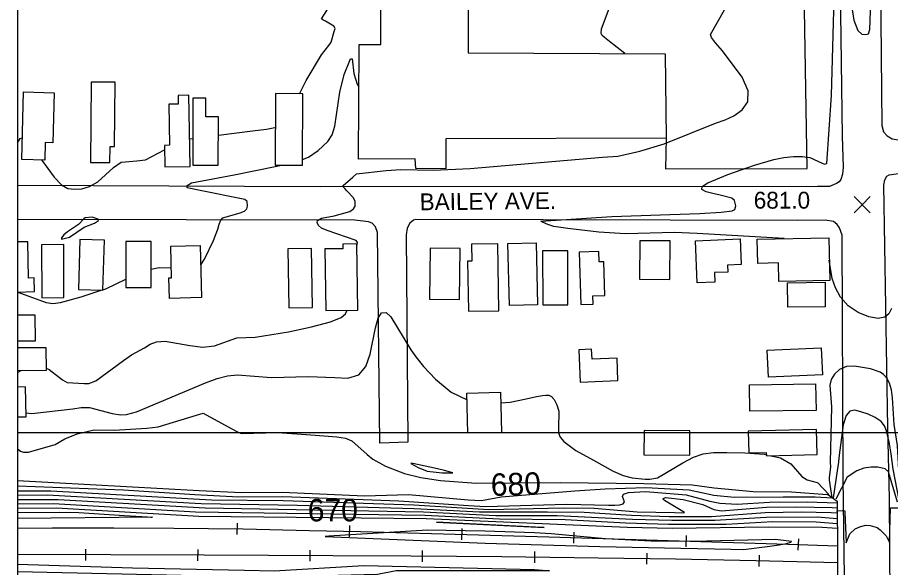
# Model space of a CAD drawing. Extents: x 79600 to 91800, y 75600 to 84400.
# Drawn here: x 80000 to 80778, y 80880 to 81370 of the extents above; entities that cross this region are included whole.
import ezdxf

# ---------------------------------------------------------------- set-up
doc = ezdxf.new("R2010")
doc.units = 0
for name, color, linetype in [('084-085$0$BLDG', 7, 'Continuous'), ('084-085$0$BRIDGE', 7, 'Continuous'), ('084-085$0$GRID', 7, 'Continuous'), ('084-085$0$INDEX', 7, 'Continuous'), ('084-085$0$INDXLBL', 7, 'Continuous'), ('084-085$0$INTER', 7, 'Continuous'), ('084-085$0$RECREATION', 7, 'Continuous'), ('084-085$0$ROAD', 7, 'Continuous'), ('084-085$0$ROAD-NAME', 7, 'Continuous'), ('084-085$0$RR', 7, 'Continuous'), ('084-085$0$SPOTMARK', 7, 'Continuous'), ('084-085$0$SPOTS', 7, 'Continuous')]:
    doc.layers.add(name, color=color, linetype=linetype)

# ---------------------------------------------------------------- blocks, each defined once
blk = doc.blocks.new('084-085$0$RRTICK100')
blk.add_line((0, -5), (0, 5))
blk = doc.blocks.new('084-085$0$SPOTX')
at = {"layer": '084-085$0$SPOTMARK'}
for p, q in [((-0.37, 0.358), (0.351, -0.358)), ((-0.012, 0), (-0.37, -0.358)), ((-0.012, 0), (0.347, 0.358))]:
    blk.add_line(p, q, dxfattribs=at)

msp = doc.modelspace()

# ---------------------------------------------------------------- linework, layer by layer
at = {"layer": '084-085$0$BLDG'}
for p, q in [((80000, 81125.32), (80015.18, 81125.7)), ((80015.74, 81081.65), (80000, 81081.55)), ((80025.53, 81055.48), (80000, 81055.33)), ((80007.23, 81040.82), (80000, 81040.71))]:
    msp.add_line(p, q, dxfattribs=at)
for points in [[(80303.9, 81243.54), (80304.26, 81345.64), (80323.64, 81345.51), (80324.1, 81509.42), (80376.75, 81509.62), (80377.98, 81498.63), (80401.79, 81498.2), (80401.33, 81338.1), (80576.99, 81337.36), (80577.83, 81262.12), (80381.57, 81261.78), (80381.44, 81235.07), (80354.73, 81235.35), (80354.26, 81243.89)], [(80082.38, 81240.57), (80082.52, 81254.95), (80086.41, 81254.92), (80086.97, 81311.97), (80065.75, 81312.18), (80065.06, 81240.74)], [(80005.47, 81303.38), (80032.71, 81302.71), (80031.61, 81258.25), (80024.73, 81258.42), (80024.34, 81242.82), (80003.99, 81243.32)], [(80143.09, 81300.24), (80143.2, 81292.51), (80134.72, 81292.38), (80135.28, 81255.95), (80130.84, 81255.88), (80131.13, 81236.73), (80153.73, 81237.07), (80152.76, 81300.39)], [(80229.75, 81301.9), (80229.51, 81238.34), (80253.85, 81238.25), (80254.09, 81301.81)], [(80167.78, 81281.13), (80167.82, 81297.87), (80156.3, 81297.9), (80156.15, 81238.33), (80178.91, 81238.27), (80179.02, 81281.1)], [(80041.37, 81120.32), (80041.17, 81167.48), (80021.48, 81167.4), (80021.68, 81120.23)], [(80076.07, 81126.86), (80077.41, 81171.47), (80055.67, 81172.13), (80054.33, 81127.52)], [(80119.12, 81129.36), (80119.08, 81170.26), (80096.41, 81170.24), (80096.45, 81129.34)], [(80135.28, 81119.66), (80134.84, 81137.97), (80137.29, 81138.03), (80136.61, 81166.24), (80162.8, 81166.87), (80163.92, 81120.35)], [(80303.14, 81109.21), (80302.26, 81168.23), (80289.75, 81168.04), (80289.81, 81163.9), (80273.76, 81163.66), (80274.58, 81108.79)], [(80404.57, 81167.88), (80404.86, 81152.87), (80400.95, 81152.8), (80401.8, 81108.17), (80428.87, 81108.68), (80427.74, 81168.32)], [(80461.93, 81169.21), (80463.33, 81113.89), (80438.33, 81113.26), (80436.92, 81168.57)], [(80581.13, 81136.48), (80581.4, 81170.81), (80554.26, 81171.02), (80553.99, 81136.69)], [(80644.51, 81149.71), (80632.38, 81149.24), (80632.62, 81143.14), (80620.89, 81142.68), (80621.23, 81134.05), (80605.31, 81133.42), (80603.84, 81171), (80643.62, 81172.56)], [(80677.83, 81151.19), (80659.4, 81150.85), (80659.01, 81172.44), (80722.79, 81173.6), (80723.48, 81135.59), (80678.13, 81134.77)], [(80262.82, 81111.49), (80262.01, 81163.99), (80240.95, 81163.66), (80241.76, 81111.17)], [(80367.1, 81119), (80393.73, 81118.73), (80394.2, 81164.1), (80367.57, 81164.38)], [(80467.81, 81161.97), (80467.86, 81113.91), (80490.22, 81113.93), (80490.17, 81161.99)], [(80512.68, 81114.56), (80512.46, 81122.03), (80523.16, 81122.35), (80522.25, 81152.23), (80518.24, 81152.11), (80517.96, 81161.37), (80500.25, 81160.83), (80501.67, 81114.23)], [(80685.98, 81133.64), (80719.33, 81133.98), (80719.55, 81112.08), (80686.2, 81111.74)], [(80534.04, 81066.4), (80511.8, 81065.49), (80511.43, 81074.33), (80499.9, 81073.86), (80501.08, 81045.2), (80534.85, 81046.59)], [(80668.95, 81049.48), (80667.86, 81073.64), (80715.94, 81075.8), (80717.02, 81051.64)], [(80652.45, 81019.17), (80652.14, 81042.74), (80710.97, 81043.53), (80711.29, 81019.95)], [(80430.31, 81036.12), (80431.11, 81000.33), (80401.2, 80999.66), (80400.4, 81035.45)], [(80651.42, 80982.19), (80667.04, 80982.57), (80667.11, 80979.57), (80712.27, 80980.65), (80711.74, 81002.95), (80650.96, 81001.5)], [(80557.95, 80980.37), (80598.85, 80980.1), (80598.99, 81001.93), (80558.09, 81002.19)]]:
    msp.add_lwpolyline(points, close=True, dxfattribs=at)
for points in [[(80015.18, 81125.7), (80014.88, 81137.86), (80009.91, 81137.74), (80009.11, 81170.12), (80000, 81169.89)], [(80000, 81105.06), (80015.61, 81105.15), (80015.74, 81081.65)], [(80000, 81075.86), (80025.41, 81076.01), (80025.53, 81055.48)], [(80000, 81014.23), (80007.61, 81014.34), (80007.23, 81040.82)]]:
    msp.add_lwpolyline(points, dxfattribs=at)
at = {"layer": '084-085$0$BRIDGE'}
msp.add_lwpolyline([(80721.44, 80945.42), (80729.99, 80939.17), (80731.38, 80760.77), (80725.74, 80755.27)], dxfattribs=at)
at = {"layer": '084-085$0$GRID'}
for p, q in [((80000, 84000), (80000, 80000)), ((85000, 81000), (80000, 81000))]:
    msp.add_line(p, q, dxfattribs=at)
at = {"layer": '084-085$0$INDEX'}
for points in [[(80000, 80985.77), (80002.68, 80983.73), (80005.44, 80982.76), (80009.83, 80982.68), (80033.69, 80989.53), (80042.32, 80994.71), (80053.19, 80999.18), (80068.38, 81002.63), (80086.2, 81002.31), (80115.2, 81004.12), (80125.33, 81005.48), (80159.43, 81015.65), (80165.48, 81017.4), (80194.28, 81001.69), (80199.17, 80999.47), (80231.98, 81000.22), (80261.33, 80998.26), (80284.49, 80996.33), (80292.14, 80995.13), (80297.79, 80992.81), (80311.61, 80980.73), (80316.63, 80976.49), (80327.92, 80970.43), (80344.61, 80963.9), (80359.15, 80960.25), (80376.69, 80957.58), (80408.61, 80955.12), (80483.77, 80955.74), (80557.8, 80954.99), (80600.85, 80953.66), (80620.48, 80951.04), (80655.29, 80947.94), (80689.57, 80947.65), (80721.25, 80945.15)], [(80000, 80940.57), (80036.12, 80940.81), (80167.22, 80933.14), (80361.61, 80929.69), (80426.1, 80926.32), (80480.7, 80926.45), (80547.74, 80923.08), (80582.8, 80922.19), (80621.21, 80922.16), (80666.88, 80924.99), (80712.35, 80925.13), (80730.11, 80923.79)], [(80729.64, 80930.57), (80734.73, 80930.85), (80737, 80930.45), (80736.98, 80929.02), (80738.25, 80902.15), (80741.43, 80910.14), (80746.03, 80914.49), (80750.29, 80916.45), (80755.34, 80917.7), (80759.6, 80917.64), (80765.75, 80915.63), (80768.33, 80913.57), (80770.72, 80911.23), (80773.77, 80908.32), (80776.68, 80902.47), (80777.62, 80933.37), (80784.64, 80933.13)]]:
    msp.add_lwpolyline(points, dxfattribs=at)
at = {"layer": '084-085$0$INTER'}
for p, q in [((80153.35, 81261.62), (80156.21, 81261.98)), ((80000, 81053.64), (80003.32, 81055.35))]:
    msp.add_line(p, q, dxfattribs=at)
for points in [[(80742.25, 81384.11), (80744.89, 81367.36), (80748.42, 81358.21), (80752.24, 81354.92), (80755.6, 81354.54), (80757.92, 81355.17), (80759.34, 81359.07), (80765.32, 81523.84)], [(80682.88, 81172.87), (80605.41, 81177.46), (80585.24, 81178.42), (80541.58, 81177.16), (80517.74, 81178.52), (80490.33, 81182), (80477.8, 81183.72), (80472.42, 81185.38), (80467.77, 81187.61), (80466.31, 81188.43), (80529.33, 81192.45), (80607.48, 81195.23), (80626.84, 81196.32), (80636.56, 81197.71), (80638.9, 81198.76), (80639.83, 81201.97), (80638.72, 81206.64), (80636.25, 81208.78), (80625.86, 81211.65), (80619.44, 81212.91), (80613.51, 81214.45), (80609.72, 81216.48), (80609.86, 81219.19), (80615.04, 81222.64), (80632.85, 81230.02), (80656.41, 81238.2), (80673.68, 81243.2), (80682.68, 81245.04), (80691.37, 81245.98), (80699.26, 81246), (80705.87, 81245.11), (80716.89, 81239.98), (80718.71, 81239.25), (80720.81, 81239.65), (80725.11, 81300.32), (80730.68, 81505.5)], [(80251.29, 81301.82), (80257.12, 81313.47), (80270.84, 81336.55), (80277.47, 81344.79), (80279.28, 81347.74), (80282.23, 81357.2), (80282.85, 81359.77), (80281.75, 81361.98), (80274.49, 81366.28), (80272.06, 81367.56), (80270.74, 81368.48), (80275.5, 81375.89), (80277.19, 81380.48), (80277.76, 81386.53), (80276.69, 81393.31), (80273.46, 81399.88), (80268.12, 81405.62), (80262.87, 81411.33), (80260.45, 81418.12), (80262.71, 81426.8), (80273.03, 81447.67), (80276.19, 81458.32), (80277.28, 81468.15), (80275.55, 81478.93)], [(80302.3, 81165.86), (80302.95, 81169.45), (80301.61, 81171.24), (80275.73, 81180.17), (80270.91, 81182.24), (80268.12, 81184.66), (80267.1, 81187.09), (80267.29, 81189.06), (80270.79, 81191.07), (80282.12, 81193.1), (80295.95, 81196.87), (80299.41, 81199.3), (80300.66, 81201.81), (80300.71, 81205.95), (80299.42, 81209.29), (80293.39, 81215.53), (80291.48, 81217.39), (80290.24, 81218.96), (80290.03, 81220.25), (80298.78, 81227.58), (80302.14, 81230.42), (80328.45, 81233.34), (80341.5, 81234.48), (80370.24, 81233.75), (80403.2, 81235.29), (80521.15, 81245.23), (80534.76, 81246.35), (80554.34, 81250.74), (80576.1, 81257.16), (80621.79, 81275.7), (80630.23, 81278.56), (80638.22, 81282.16), (80645.55, 81287.35), (80650.46, 81294.62), (80650.84, 81304.35), (80645.48, 81316.48), (80627.93, 81339.95), (80621.7, 81347.25), (80618.26, 81351.71), (80617.2, 81354.63), (80629.88, 81376.38)], [(80540.92, 81337.51), (80527.37, 81348.32), (80522.78, 81351.77), (80520.74, 81353.64), (80519.82, 81355.34), (80520.24, 81359.66), (80527.14, 81377.63)], [(80253.87, 81243.23), (80259.12, 81245.36), (80267.8, 81251.27), (80276.38, 81259.29), (80280.23, 81265.31), (80282.73, 81272.84), (80287.07, 81303.09), (80291.09, 81318.84), (80296.08, 81331.45), (80296.65, 81332.82), (80298.01, 81332.8), (80299.58, 81319.78), (80302.57, 81310.33), (80304.13, 81307.82)], [(80178.98, 81264.9), (80209.44, 81268.79), (80221.91, 81270.37), (80229.33, 81271.66), (80229.64, 81271.75)], [(80000, 81258.22), (80002.55, 81261.96), (80004.46, 81262.67)], [(80021.48, 81242.89), (80032.59, 81227.44), (80039.21, 81220.65), (80044.95, 81217.56), (80050.72, 81216.8), (80057.21, 81217.3), (80064.25, 81219.31), (80071.46, 81223.39), (80078.54, 81229.63), (80085.46, 81236.26), (80092.27, 81240.98), (80106.18, 81242.2), (80113.98, 81243.12), (80130.9, 81251.94)], [(80163.22, 81149.62), (80166.59, 81154.43), (80174.68, 81171.22), (80178.34, 81181.34), (80179.66, 81185.73), (80181.09, 81189.2), (80182.93, 81191.49), (80198.31, 81195.92), (80202.11, 81197.43), (80204.18, 81199.45), (80204.92, 81201.73), (80204.63, 81205.86), (80202.38, 81207.66), (80161.2, 81216.09), (80154.25, 81217.35), (80151.14, 81218.19), (80151.06, 81219.99), (80155, 81222.55), (80193.06, 81229.55), (80231.16, 81237.47), (80234.89, 81238.32)], [(80778.51, 81110.78), (80776.27, 81105.99), (80772.59, 81102.83), (80766.71, 81101.78), (80758.32, 81103.2), (80748.78, 81106.99), (80739.92, 81112.95), (80733.19, 81120.7), (80728.59, 81129.2), (80725.76, 81137.23), (80723.16, 81153.63)], [(80119.1, 81145.71), (80126.24, 81147.05), (80137.08, 81146.87)], [(80076.09, 81127.39), (80078.66, 81128.24), (80096.45, 81136.83)], [(80000, 81125.4), (80000.19, 81125.33), (80000.19, 81125.33), (80025.57, 81116), (80031.43, 81115.25), (80038.47, 81115.99), (80056.6, 81120.94), (80074.64, 81126.91)], [(80007.56, 81017.91), (80012.68, 81017.09), (80049.28, 81021.49), (80056.88, 81022.56), (80064.17, 81022.58), (80084.41, 81017.24), (80091.73, 81015.9), (80097.14, 81016.25), (80106.09, 81018.69), (80167.53, 81044.59), (80177.83, 81048.51), (80187.17, 81050.86), (80196.02, 81051.73), (80226.32, 81049.33), (80258.97, 81050.29), (80282.67, 81049.24), (80294.39, 81048.78), (80304.01, 81051.51), (80310.39, 81059.13), (80314.23, 81070.17), (80318.93, 81093.5), (80321.35, 81102.16), (80324.39, 81106.93), (80328.3, 81106.96), (80332.7, 81103.37), (80350.45, 81073.81), (80354.76, 81067.51), (80361.71, 81059.04), (80372.34, 81047.78), (80386.32, 81036.35), (80400.53, 81029.4)], [(80025.52, 81057.61), (80028.17, 81056.4), (80040.18, 81047.25), (80044.35, 81044.94), (80059.29, 81043.99), (80063.71, 81044.03), (80069.71, 81046.19), (80094.4, 81064.53), (80101.65, 81069.33), (80113.2, 81075.79), (80118.21, 81078.78), (80123.92, 81081.08), (80131.52, 81081.69), (80153.54, 81077.69), (80165.25, 81076.38), (80175.55, 81077.5), (80195.3, 81084.46), (80211.63, 81085.08), (80241.46, 81089.9), (80261.79, 81094.25), (80278.8, 81098.72), (80288.41, 81102.57), (80292.33, 81105.98), (80293.61, 81109.07)], [(80787.36, 80941.29), (80785.43, 80961.41), (80783.9, 80988.72), (80780.81, 81007.33), (80779.35, 81031.03), (80778.46, 81038.41), (80776.71, 81044.3), (80774.28, 81048.74), (80771.48, 81051.91), (80768.45, 81054.07), (80759.75, 81057.02), (80745.69, 81059.45), (80738.45, 81058.94), (80732.34, 81056.39), (80727.72, 81052.31), (80724.82, 81047.46), (80723.72, 81042.42), (80725.08, 81023.13), (80723.94, 80974.01), (80724.1, 80969.44)], [(80430.52, 81026.6), (80438.88, 81027.36), (80453.22, 81030.27), (80462.4, 81032.32), (80467.58, 81033.33), (80470.68, 81033.64), (80473.31, 81033.42), (80475.81, 81032.24), (80478.18, 81029.55), (80480.39, 81025.02), (80482.1, 81019.38), (80481.99, 81004.06), (80482, 80999.97), (80483.47, 80996.05), (80486.54, 80992.21), (80497.33, 80984.42), (80512.97, 80975.65), (80530.75, 80965.89), (80539.44, 80962.16), (80547.41, 80960.01), (80559.01, 80958.87), (80563.15, 80958.77), (80569.99, 80959.83), (80592.8, 80973.44), (80602.16, 80978.47), (80610.69, 80981.34), (80619.92, 80982.42), (80631.94, 80982.55), (80647.88, 80982.26), (80664.99, 80980.98), (80667.09, 80980.54)], [(80785.43, 80940.13), (80779.9, 80967.65), (80778.19, 80981.47), (80776.37, 80991.95), (80774.2, 81001.89), (80772.43, 81006.27), (80769.2, 81010.2), (80764.01, 81013.65), (80757.69, 81016.54), (80751.35, 81018.8), (80745.93, 81020.14), (80741.53, 81019.44), (80738.03, 81015.37), (80735.35, 81007.27), (80731.49, 80977.74), (80731.24, 80973.95), (80730.04, 80966.24), (80726.66, 80942.06)], [(80671.15, 80979.67), (80679.53, 80977.88), (80688.81, 80972.54), (80698.58, 80961.06), (80703.51, 80958.04), (80712.37, 80955.76), (80712.83, 80955.41), (80722.79, 80945.15)], [(80724.1, 80969.44), (80723.1, 80960.14), (80722.93, 80958.17), (80723.57, 80954.04), (80725.5, 80942.45)], [(80783.88, 80938.19), (80775.76, 80965.25), (80772.75, 80967.95), (80766.25, 80969.35), (80760.56, 80969.38), (80753.97, 80968.68), (80747.62, 80966.19), (80739.03, 80960.61), (80728.98, 80940.9)], [(80000, 80957.54), (80161.91, 80948.77), (80199.67, 80946.8), (80235.8, 80947.09), (80309, 80943.92), (80348.34, 80945.15), (80401.42, 80940.26), (80413.45, 80939.74), (80430.87, 80943.01), (80496.34, 80948.43), (80523.38, 80950.29), (80559.64, 80951.31), (80598.18, 80949.29), (80620.4, 80944.6), (80638.33, 80942.78), (80681.89, 80943.17), (80710.63, 80942.97), (80726.02, 80942.07)], [(80000, 80952.98), (80094.54, 80949.28), (80158.05, 80945.21), (80197.22, 80943.2), (80236.24, 80943.38), (80339.65, 80939.4), (80401.72, 80935.38), (80416.75, 80934.54), (80489.44, 80936.63), (80526.33, 80935.7), (80532.12, 80935.58), (80536.7, 80935.95), (80539.64, 80936.9), (80540.62, 80938.52), (80538.78, 80943.27), (80539.83, 80945.43), (80544.41, 80946.86), (80559.43, 80947.67), (80585, 80945.77), (80595.5, 80944.92), (80616.57, 80939.27), (80625.76, 80937.3), (80641.03, 80936.67), (80669.8, 80938.37), (80703.3, 80938.62), (80730, 80937.7)], [(80000, 80948.43), (80029.79, 80948.44), (80172.91, 80940.49), (80236.67, 80939.66), (80353.03, 80935.87), (80400.91, 80932.84), (80419.87, 80931.8), (80486.52, 80933.23), (80513.56, 80932.88), (80551.91, 80929.82), (80585.25, 80929.04), (80592.62, 80928.94), (80594.29, 80929.11), (80579.16, 80937.98), (80576.4, 80939.81), (80574.76, 80941.29), (80577.16, 80942.4), (80592.82, 80940.55), (80610.36, 80936.31), (80620.25, 80931.74), (80627.22, 80930.73), (80667.08, 80933.73), (80693.51, 80934.27), (80725.8, 80933.54), (80730.04, 80933.19)], [(80000, 80944.41), (80026.39, 80944.79), (80163.66, 80937.18), (80249.44, 80935.7), (80353.3, 80932.79), (80411.7, 80929.59), (80472.18, 80929.73), (80504.72, 80929.52), (80547.02, 80926.65), (80580.53, 80925.69), (80618.28, 80925.5), (80665.86, 80929.25), (80698.19, 80929.77), (80724.71, 80929.14), (80730.07, 80928.71)], [(80000, 80936.74), (80032, 80937.1), (80158.69, 80929.82), (80362.89, 80926.68), (80429.22, 80923.58), (80487.81, 80922.79), (80541.92, 80919.84), (80579.76, 80918.78), (80631.2, 80918.85), (80672.7, 80920.98), (80711.56, 80920.7), (80730.14, 80919.32)], [(80000, 80932.9), (80034.81, 80933.26), (80161.53, 80925.79), (80364.17, 80923.66), (80543.1, 80916.17), (80583.07, 80915.25), (80668.92, 80916.49), (80716.72, 80916.17), (80730.18, 80915.12)], [(80000, 80929.07), (80037.62, 80929.42), (80054.73, 80929.16), (80095.29, 80926.55), (80115.97, 80925.2), (80118.86, 80925.01), (80120.3, 80924.91), (80000, 80923.81)], [(80000, 80883.11), (80102.51, 80879.93), (80202.3, 80877.7), (80228.77, 80877.34), (80308.46, 80881.86), (80447.87, 80878.61), (80460.41, 80878.25), (80471.35, 80877.51), (80473.94, 80877.17), (80337.31, 80877.13), (80320.68, 80873.88), (80261.91, 80872.4), (80159.1, 80872.65), (80000, 80876.4)]]:
    msp.add_lwpolyline(points, dxfattribs=at)
for points in [[(80059.24, 81190.35), (80054.5, 81185.3), (80044.69, 81178.78), (80041.39, 81176.08), (80039.24, 81173.69), (80039.25, 81172.35), (80046.4, 81174.05), (80059.55, 81183.05), (80068.49, 81186.58), (80072.25, 81189.01), (80071.96, 81190.24), (80066.53, 81192.04), (80060.18, 81191.46)], [(80374.04, 80967.87), (80356.39, 80971.97), (80352.05, 80972.82), (80350.32, 80972.72), (80357.03, 80969.15), (80365, 80965.94), (80378.41, 80964.49), (80387.82, 80964.37), (80380.23, 80966.55)], [(80467.51, 80915.72), (80373.33, 80920.53), (80469.12, 80915.63)], [(80460.56, 80911.08), (80416.28, 80912.6), (80381.77, 80913.12), (80365.3, 80913.3), (80277.45, 80907.91), (80274.08, 80907.66), (80416.48, 80901.94), (80518.66, 80898.75), (80590.88, 80897.28), (80635.66, 80896.34), (80646.66, 80896.1), (80670.27, 80899.12), (80678.35, 80900.4), (80684.87, 80901.56), (80688.84, 80902.58), (80689.37, 80903.44), (80675.13, 80905.11), (80601.7, 80903.41), (80564.33, 80903.66), (80523.86, 80905.65), (80475.53, 80910.26)]]:
    msp.add_lwpolyline(points, close=True, dxfattribs=at)
at = {"layer": '084-085$0$RECREATION'}
msp.add_lwpolyline([(80577.83, 81262.12), (80577.24, 81234.95), (80703.31, 81235.38), (80697.97, 81554.03), (80471.79, 81550.46)], dxfattribs=at)
at = {"layer": '084-085$0$ROAD'}
for points in [[(80000, 81558.72), (80108.25, 81560.19), (80288.95, 81562.49), (80424.16, 81563.54), (80714.28, 81568.55), (80717.18, 81568.24), (80720.85, 81567.79), (80725.73, 81566.12), (80727.72, 81564.44), (80729.86, 81560.47), (80730.63, 81552.08), (80731.44, 81505.07), (80734.56, 81264.1)], [(80768.77, 81398.58), (80769.81, 81273.59), (80771.49, 81267.79), (80774.7, 81264.29), (80779.13, 81261.7), (80791.65, 81259.73), (80820.34, 81258.84), (81020.57, 81260.4), (81025.45, 81260.86), (81030.79, 81263.92), (81033.08, 81268.2), (81033.38, 81270.94), (81034.28, 81286.36), (81035.13, 81351.98), (81034.52, 81358.85), (81028.55, 81376.24)], [(80734.56, 81264.1), (80735.35, 81236.32), (80734.75, 81230.22), (80733.38, 81225.33), (80731.86, 81223.5), (80729.42, 81221.97), (80723.31, 81219.37), (80719.96, 81219.37), (80712.48, 81219.21), (80269.59, 81219.09), (80000, 81220.22)], [(80777.73, 80808.58), (80776.69, 80941.51), (80775.25, 81004.54), (80771.69, 81220.48), (80772.6, 81225.22), (80774.43, 81228.42), (80776.41, 81229.49), (80784.65, 81230.72)], [(80738.1, 80760.31), (80735.62, 80960.09), (80734.5, 81176.04), (80732.35, 81182.6), (80730.06, 81185.5), (80726.85, 81188.09), (80719.53, 81189.3), (80694.8, 81189.12), (80354.77, 81189.87), (80352.79, 81189.26), (80349.44, 81186.51), (80347, 81182.23), (80346.09, 81176.13), (80347.64, 80991.61), (80322.91, 80990.83), (80320.6, 81178.24), (80318.92, 81183.43), (80316.01, 81186.48), (80312.65, 81187.69), (80300.44, 81189.36), (80000, 81189.85)]]:
    msp.add_lwpolyline(points, dxfattribs=at)
at = {"layer": '084-085$0$RR'}
for points in [[(80000, 80915.16), (80030.82, 80915.49), (80085.79, 80915.57), (80139.18, 80915.18), (80201.11, 80914.45), (80260.2, 80913.1), (80305.5, 80912.24), (80389.93, 80909.9), (80473.25, 80907.41), (80686.31, 80900.92), (80730.3, 80899.36)], [(80730.42, 80884.36), (80657.55, 80886.15), (80586.12, 80887.6), (80517.29, 80888.61), (80431.52, 80889.59), (80350.63, 80890.28), (80281.04, 80890.67), (80166.27, 80891.02), (80000, 80891.59)]]:
    msp.add_lwpolyline(points, dxfattribs=at)

# ---------------------------------------------------------------- block references
for p, rotation in [((80195.89, 80914.51), -0.6687811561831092), ((80295.87, 80912.43), -1.083715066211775), ((80395.83, 80909.73), -1.7158640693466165), ((80495.79, 80906.72), -1.7437242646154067), ((80595.74, 80903.68), -1.7437242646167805), ((80695.69, 80900.59), -2.029437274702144), ((80060.51, 80891.38), 179.8032325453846), ((80160.5, 80891.04), 179.80323254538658), ((80260.5, 80890.73), 179.8262680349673), ((80360.5, 80890.2), 179.51408801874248), ((80460.5, 80889.26), 179.34070445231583), ((80560.49, 80887.98), 179.1651494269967), ((80660.47, 80886.07), 178.5970388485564)]:
    msp.add_blockref('084-085$0$RRTICK100', p, dxfattribs=dict(at, rotation=rotation))
at = {"layer": '084-085$0$SPOTS', "xscale": 20, "yscale": 20}
msp.add_blockref('084-085$0$SPOTX', (80752.55, 81203.06), dxfattribs=at)

# ---------------------------------------------------------------- texts
at = {"layer": '084-085$0$INDXLBL'}
msp.add_text('680', height=20, rotation=1.68404, dxfattribs=at).set_placement((80421.88, 80943.74))
msp.add_text('670', height=20, dxfattribs=at).set_placement((80258.6, 80921.22))
at = {"layer": '084-085$0$ROAD-NAME'}
msp.add_text('BAILEY AVE.', height=15, rotation=0.57799, dxfattribs=at).set_placement((80358.32, 81198.05))
at = {"layer": '084-085$0$SPOTS'}
msp.add_text('681.0', height=15, dxfattribs=at).set_placement((80655.83, 81199.54))

doc.saveas('drawing.dxf')
